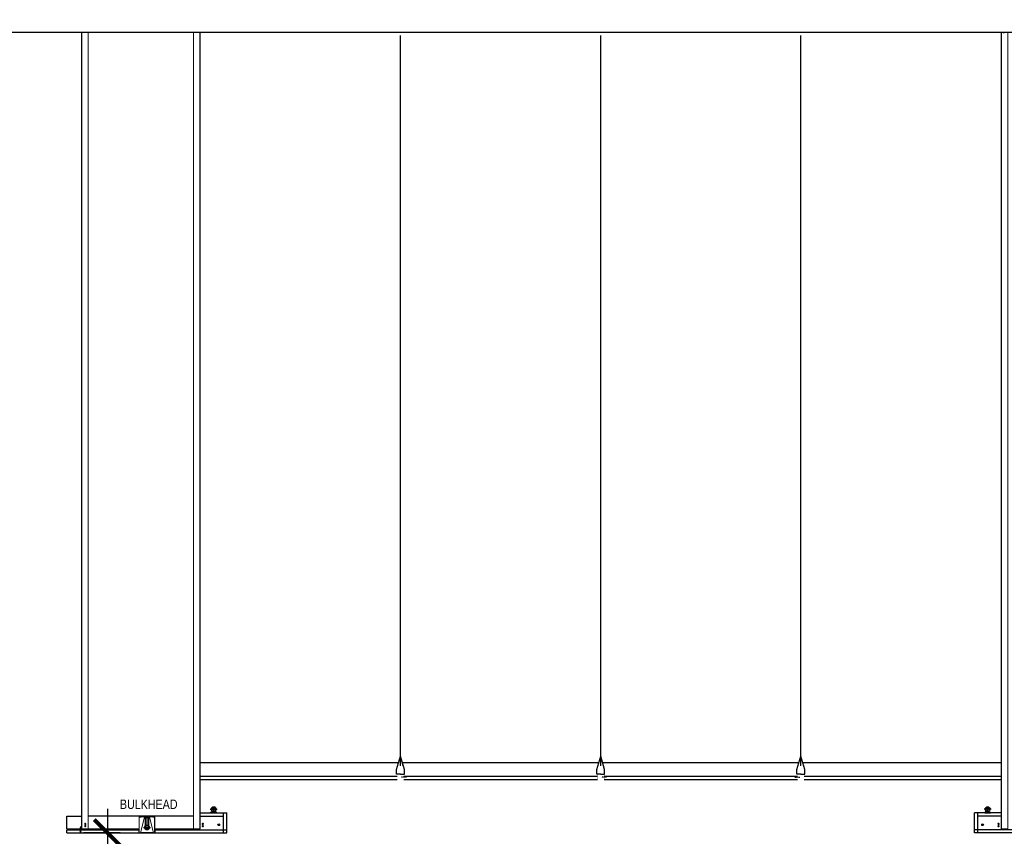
# Model space of a CAD drawing. Header units: millimetres. Extents: x -115474967 to 444143, y -74377 to 241828222.
# Tile 416 of 590: x 67598 to 71288, y -16030 to -12971. Entities that reach past the tile are written whole.
import ezdxf

# ---------------------------------------------------------------- set-up
doc = ezdxf.new("R2010")
doc.units = ezdxf.units.MM
doc.header["$MEASUREMENT"] = 0
doc.linetypes.add('HIDDEN2', pattern=[0.1875, 0.125, -0.0625])
for name, color, linetype in [('0-ELEV.1', 9, 'Continuous'), ('0-ELEV.25', 4, 'Continuous'), ('0-ELEV.35', 2, 'Continuous'), ('CEIL-PLAN', 7, 'Continuous'), ('CEIL-SECT', 2, 'Continuous'), ('DIMS-20', 9, 'Continuous'), ('TEXT', 7, 'Continuous')]:
    doc.layers.add(name, color=color, linetype=linetype)
for name, color, linetype, lineweight in [('0_Pen_No__2', 7, 'Continuous', 20), ('5 Dims', 8, 'Continuous', 15), ('LAYER_1', 5, 'Continuous', 18), ('Lines', 1, 'Continuous', 9), ('Susp Units 1', 6, 'Continuous', 18)]:
    doc.layers.add(name, color=color, linetype=linetype, lineweight=lineweight)
doc.styles.add('ARIAL', font='arial.ttf')
doc.styles.add('Arial Narrow_1', font='ARIALN.TTF', dxfattribs={"height": 35})
doc.dimstyles.new('Plans 1_100 SCALE', dxfattribs={"dimtxt": 175, "dimasz": 90, "dimexe": 90, "dimexo": 100, "dimgap": 60, "dimtad": 1, "dimdec": 0, "dimrnd": 5, "dimtxsty": 'ARIAL', "dimblk": 'ARCHTICK', "dimcen": 20, "dimdle": 90, "dimclrt": 2, "dimadec": 0, "dimazin": 0, "dimtfac": 1, "dimtdec": 0, "dimtix": 1, "dimtmove": 2, "dimatfit": 3, "dimfxl": 400, "dimfxlon": 1, "dimarcsym": 0})

# ---------------------------------------------------------------- blocks, each defined once
blk = doc.blocks.new('GSCS-008-SHADOW_PERIM_dwg_SCREW PLAN-27616327-3D-1-2')
at = {"layer": 'Susp Units 1', "flags": 128}
blk.add_lwpolyline([(1084, 957.4), (1084, 957.8), (1084.3, 958.2), (1084.6, 958.4), (1084.9, 958.6), (1085.3, 958.7), (1085.7, 958.7), (1086.1, 958.6), (1086.5, 958.4), (1086.7, 958.1), (1087, 957.7), (1087, 957.3), (1087, 956.9), (1086.9, 956.6), (1086.7, 956.2), (1086.4, 955.9), (1086.1, 955.7), (1085.7, 955.6), (1085.3, 955.6), (1084.9, 955.8), (1084.5, 956), (1084.2, 956.2), (1084, 956.6), (1083.9, 957)], close=True, dxfattribs=at)
for points in [[(1085.7, 958.2), (1085.3, 958.2), (1085.3, 957.4), (1084.5, 957.4), (1084.5, 957), (1085.3, 957), (1085.3, 956.2), (1085.7, 956.2)], [(1085.7, 956.2), (1085.7, 957), (1086.5, 957), (1086.5, 957.4), (1085.7, 957.4), (1085.7, 958.2)]]:
    blk.add_lwpolyline(points, dxfattribs=at)
blk = doc.blocks.new('GSCS-008-SHADOW_PERIM_dwg_SCREW-27616328-3D-1-2')
at = {"layer": 'LAYER_1', "color": 7}
for p, q in [((1142, 886.2), (1140, 886.8)), ((1141.6, 888.5), (1140.4, 888.9)), ((1142.5, 881.8), (1139.4, 882.7)), ((1142.5, 879.6), (1139.4, 880.5)), ((1142.5, 877.4), (1139.4, 878.4)), ((1142.5, 875.3), (1139.4, 876.2)), ((1142.5, 873.1), (1139.4, 874.1)), ((1142.5, 871), (1139.4, 871.9)), ((1142.4, 883.9), (1139.7, 884.8))]:
    blk.add_line(p, q, dxfattribs=at)
at = {"layer": 'LAYER_1', "color": 7, "flags": 128}
blk.add_lwpolyline([(1141.9, 872.4), (1141.9, 883.9), (1140.9, 889.6), (1140, 883.9), (1140, 872.4)], dxfattribs=at)
blk.add_lwpolyline([(1137.8, 868.4), (1144.1, 868.4), (1144.1, 868.1), (1137.8, 868.1)], close=True, dxfattribs=at)
at = {"layer": 'LAYER_1', "color": 7}
for centre, start_param, end_param in [((1136.3, 872.3), 3.556056, 4.735263), ((1145.5, 872.3), 1.547922, 2.727129)]:
    blk.add_ellipse(centre, major_axis=(0, 4.21), ratio=0.869565, start_param=start_param, end_param=end_param, dxfattribs=at)
blk = doc.blocks.new('A$C732A7C61')
at = {"color": 9, "linetype": 'HIDDEN2', "ltscale": 0.001}
blk.add_line((6.2, 9.8), (24.1, 9.8), dxfattribs=at)
at = {"const_width": 0.836}
for points in [[(15.2, 0.4), (0, 0.4)], [(40.2, 0.4), (55.4, 0.4)]]:
    blk.add_lwpolyline(points, dxfattribs=at)
blk.add_lwpolyline([(15.2, 0.4), (15.2, 19.3, -0.510499), (18, 21.3), (38.6, 21.3, -0.414214), (40.2, 19.7), (40.2, 0.4)], format="xyb", dxfattribs=at)
blk = doc.blocks.new('_ArchTick')
at = {"color": 0, "linetype": 'ByBlock', "const_width": 0.15}
blk.add_lwpolyline([(-0.5, -0.5), (0.5, 0.5)], dxfattribs=at)
blk = doc.blocks.new('*D1037')
at = {"layer": '5 Dims', "color": 0, "lineweight": -2, "transparency": 16777216}
for p, q in [((67927.5, -15927), (67927.5, -19107.5)), ((67975, -16017), (67837.5, -16017)), ((67975, -19017.5), (67837.5, -19017.5))]:
    blk.add_line(p, q, dxfattribs=at)
at = {"layer": 'Defpoints', "color": 0, "transparency": 16777216}
for p in [(68075, -16017), (67927.5, -19017.5), (68075, -19017.5)]:
    blk.add_point(p, dxfattribs=at)
at = {"layer": '5 Dims', "color": 0, "lineweight": -2, "transparency": 16777216, "xscale": 100, "yscale": 100, "zscale": 100}
for p, rotation in [((67927.5, -16017), 90), ((67927.5, -19017.5), 270)]:
    blk.add_blockref('_ArchTick', p, dxfattribs=dict(at, rotation=rotation))
at = {"layer": '5 Dims', "color": 2, "transparency": 16777216, "insert": (67778.1, -17517.3), "char_height": 175, "attachment_point": 5, "rotation": 90, "style": 'ARIAL'}
blk.add_mtext('3000', dxfattribs=at)

msp = doc.modelspace()

# ---------------------------------------------------------------- linework, layer by layer
at = {"lineweight": 18}
for p, q in [((67831.0315, -13017.44625, 707.57772), (67831.0315, -16002.24147, 62.47995)), ((68272.92589, -13017.44967, 1373.74936), (68272.92589, -16002.25121, 728.65023)), ((71277.70659, -13017.47291, 1373.74434), (71277.70659, -16002.25121, 728.65023))]:
    msp.add_line(p, q, dxfattribs=at)
at = {"lineweight": 18, "flags": 128}
for points, elevation in [([(67854.0315, -13017.44642), (67854.0315, -16002.24147), (67829.0315, -16002.24147), (67829.0315, -13017.44623)], 62.47995), ([(68249.92589, -13017.44949), (68249.92589, -16002.25121), (68274.92589, -16002.25121), (68274.92589, -13017.44968)], 728.65023), ([(71300.70659, -13017.47309), (71300.70659, -16002.25121), (71275.70659, -16002.25121), (71275.70659, -13017.4729)], 728.65023)]:
    msp.add_lwpolyline(points, dxfattribs=dict(at, elevation=elevation))
at = {"layer": '0-ELEV.1'}
for p, q in [((68312.00515, -15928.33712, 201.23011), (68338.49739, -15928.33712, 201.23011)), ((68314.302, -15942.07757, 464.94017), (68314.302, -15940.07757, 464.94017)), ((68318.88133, -15928.33712, 201.23011), (68322.13133, -15925.08712, 201.23011)), ((68318.88133, -15940.07757, 201.23011), (68318.88133, -15928.33712, 201.23011)), ((68322.13133, -15925.08712, 201.23011), (68325.13133, -15925.08712, 201.23011)), ((68325.13133, -15940.07757, 201.23011), (68325.13133, -15919.08712, 201.23011)), ((68328.13133, -15925.08712, 201.23011), (68325.13133, -15925.08712, 201.23011)), ((68331.38133, -15928.33712, 201.23011), (68328.13133, -15925.08712, 201.23011)), ((68331.38133, -15940.07757, 201.23011), (68331.38133, -15928.33712, 201.23011)), ((68335.54712, -15942.07757, 464.94017), (68335.54712, -15940.07757, 464.94017)), ((71238.62733, -15928.33712, 201.23011), (71212.13509, -15928.33712, 201.23011)), ((71215.08536, -15942.07757, 464.94017), (71215.08536, -15940.07757, 464.94017)), ((71219.25115, -15928.33712, 201.23011), (71222.50115, -15925.08712, 201.23011)), ((71219.25115, -15940.07757, 201.23011), (71219.25115, -15928.33712, 201.23011)), ((71222.50115, -15925.08712, 201.23011), (71225.50115, -15925.08712, 201.23011)), ((71225.50115, -15940.07757, 201.23011), (71225.50115, -15919.08712, 201.23011)), ((71228.50115, -15925.08712, 201.23011), (71225.50115, -15925.08712, 201.23011)), ((71231.75115, -15928.33712, 201.23011), (71228.50115, -15925.08712, 201.23011)), ((71231.75115, -15940.07757, 201.23011), (71231.75115, -15928.33712, 201.23011)), ((71236.33048, -15942.07757, 464.94017), (71236.33048, -15940.07757, 464.94017)), ((68068.72737, -15961.02118), (68068.72737, -15996.92118)), ((68074.97737, -15958.02118), (68074.97737, -16006.17118)), ((68081.22737, -15961.02118), (68081.22737, -15996.92118)), ((68096.72737, -15957.52118), (68084.21071, -15957.52118)), ((68061.85119, -15996.92118), (68088.34343, -15996.92118)), ((68068.72737, -15996.92118), (68071.97737, -16000.17118)), ((68071.97737, -16000.17118), (68074.97737, -16000.17118)), ((68077.97737, -16000.17118), (68074.97737, -16000.17118)), ((68081.22737, -15996.92118), (68077.97737, -16000.17118)), ((68098.72737, -16017.02118), (68051.22737, -16017.02118)), ((68051.22737, -16017.52118), (68098.72737, -16017.52118))]:
    msp.add_line(p, q, dxfattribs=at)
at = {"layer": '0-ELEV.1', "elevation": 464.94017}
for points in [[(68335.54712, -15940.07757), (68314.302, -15940.07757)], [(71215.08536, -15940.07757), (71236.33048, -15940.07757)], [(68335.54712, -15942.07757), (68314.302, -15942.07757)], [(71215.08536, -15942.07757), (71236.33048, -15942.07757)]]:
    msp.add_lwpolyline(points, dxfattribs=at)
at = {"layer": '0-ELEV.1'}
for centre in [(68325.13133, -15928.33712, 201.23011), (71225.50115, -15928.33712, 201.23011), (68074.97737, -15996.92118)]:
    msp.add_circle(centre, 9.25, dxfattribs=at)
at = {"layer": '0-ELEV.25'}
msp.add_line((68111.22737, -16017.52118), (68111.22737, -16017.02118), dxfattribs=at)
at = {"layer": '0-ELEV.35'}
for points in [[(65614.09105, -13017.4291), (77517.51656, -13017.52118), (77817.51656, -12399.90036), (78089.70967, -12399.89826), (78089.70967, -11757.36793)], [(67775.0315, -16017.52118), (68374.92323, -16017.52118)], [(71775.60097, -16017.52118), (71175.70925, -16017.52118)]]:
    msp.add_lwpolyline(points, dxfattribs=at)
at = {"layer": '0-ELEV.35', "color": 8, "elevation": 728.65023}
for points in [[(69025.09209, -15765.37959), (69025.09209, -13029.96129)], [(69775.29692, -15765.37959), (69775.29692, -13029.96129)], [(70525.50176, -15765.37959), (70525.50176, -13029.96129)]]:
    msp.add_lwpolyline(points, dxfattribs=at)
at = {"layer": '0-ELEV.35'}
for points, elevation in [([(68274.88662, -15817.52118), (69013.22009, -15817.52118)], 728.65023), ([(68274.88725, -15805.02118), (69013.22009, -15805.02118)], 728.65023), ([(69038.21948, -15805.02118), (69763.42492, -15805.02118)], 728.65023), ([(69038.21948, -15817.52118), (69763.42492, -15817.52118)], 728.65023), ([(69788.42431, -15805.02118), (70512.37436, -15805.02118)], 728.65023), ([(69788.42431, -15817.52118), (70512.37436, -15817.52118)], 728.65023), ([(70537.37375, -15805.02118), (71275.70659, -15805.02118)], 728.65023), ([(70537.37375, -15817.52118), (71275.70659, -15817.52118)], 728.65023), ([(68274.92589, -15942.07757), (68374.92323, -15942.07757)], 464.94017), ([(68274.92605, -15955.02687), (68361.88459, -15955.02687)], 627.24002), ([(68361.88459, -16017.52118), (68361.88459, -15942.07757)], 728.65023), ([(68374.88459, -16017.52118), (68374.88459, -15942.07757)], 728.65023), ([(71275.70659, -15942.07757), (71175.70925, -15942.07757)], 464.94017), ([(71175.74789, -16017.52118), (71175.74789, -15942.07757)], 728.65023), ([(71188.74789, -16017.52118), (71188.74789, -15942.07757)], 728.65023), ([(71275.70643, -15955.02687), (71188.74789, -15955.02687)], 627.24002), ([(67774.92323, -16017.52118), (67774.92323, -16005.24147)], 464.94017), ([(67775.0315, -16005.24147), (68044.72737, -16005.24147)], 62.47995), ([(68105.22737, -16005.24147), (68374.92323, -16005.24147)], 62.47995), ([(71445.40511, -16005.24147), (71175.70925, -16005.24147)], 62.47995)]:
    msp.add_lwpolyline(points, dxfattribs=dict(at, elevation=elevation))
at = {"layer": '0_Pen_No__2', "color": 1, "linetype": 'Continuous', "lineweight": 25}
msp.add_line((71286.58258, -13021.03359), (71286.58659, -13017.47298), dxfattribs=at)
at = {"layer": 'CEIL-PLAN'}
for points, elevation in [([(69017.69135, -15754.80658), (68274.88725, -15754.80658)], 828.47013), ([(69767.89619, -15754.80658), (69032.49282, -15754.80658)], 828.47013), ([(70518.10102, -15754.80658), (69782.69766, -15754.80658)], 828.47013), ([(71275.70659, -15754.80658), (70532.90249, -15754.80658)], 828.47013), ([(67775.0315, -15955.02687), (67829.03682, -15955.02687)], 162.29985), ([(67775.0315, -16002.24147), (67775.0315, -15955.02687)], 263.71006), ([(68249.92589, -15955.02687), (67854.0315, -15955.02687)], 162.29985), ([(67775.0315, -16002.24147), (68045.72737, -16002.24147)], 62.47995), ([(68104.22737, -16002.24147), (68249.92589, -16002.24147)], 62.47995)]:
    msp.add_lwpolyline(points, dxfattribs=dict(at, elevation=elevation))
at = {"layer": 'CEIL-SECT', "color": 8}
for p, q in [((69010.27535, -15779.4927, 728.65023), (69025.09209, -15730.17127, 929.88034)), ((69010.27535, -15779.4927, 728.65023), (69025.09209, -15730.17127, 929.88034)), ((69010.27535, -15779.4927, 728.65023), (69025.09209, -15730.17127, 929.88034)), ((69010.27535, -15779.4927, 728.65023), (69025.09209, -15730.17127, 929.88034)), ((69039.90882, -15779.4927, 728.65023), (69025.09209, -15730.17127, 929.88034)), ((69039.90882, -15779.4927, 728.65023), (69025.09209, -15730.17127, 929.88034)), ((69039.90882, -15779.4927, 728.65023), (69025.09209, -15730.17127, 929.88034)), ((69035.66908, -15765.37959, 786.23135), (69025.09209, -15730.17127, 929.88034)), ((69760.48018, -15779.4927, 728.65023), (69775.29692, -15730.17127, 929.88034)), ((69760.48018, -15779.4927, 728.65023), (69775.29692, -15730.17127, 929.88034)), ((69760.48018, -15779.4927, 728.65023), (69775.29692, -15730.17127, 929.88034)), ((69760.48018, -15779.4927, 728.65023), (69775.29692, -15730.17127, 929.88034)), ((69790.11366, -15779.4927, 728.65023), (69775.29692, -15730.17127, 929.88034)), ((69790.11366, -15779.4927, 728.65023), (69775.29692, -15730.17127, 929.88034)), ((69790.11366, -15779.4927, 728.65023), (69775.29692, -15730.17127, 929.88034)), ((69790.11366, -15779.4927, 728.65023), (69775.29692, -15730.17127, 929.88034)), ((70510.68502, -15779.4927, 728.65023), (70525.50176, -15730.17127, 929.88034)), ((70510.68502, -15779.4927, 728.65023), (70525.50176, -15730.17127, 929.88034)), ((70510.68502, -15779.4927, 728.65023), (70525.50176, -15730.17127, 929.88034)), ((70510.68502, -15779.4927, 728.65023), (70525.50176, -15730.17127, 929.88034)), ((70540.31849, -15779.4927, 728.65023), (70525.50176, -15730.17127, 929.88034)), ((70540.31849, -15779.4927, 728.65023), (70525.50176, -15730.17127, 929.88034)), ((70540.31849, -15779.4927, 728.65023), (70525.50176, -15730.17127, 929.88034)), ((70540.31849, -15779.4927, 728.65023), (70525.50176, -15730.17127, 929.88034)), ((69010.27535, -15796.62982, 728.65023), (69010.27535, -15779.4927, 728.65023)), ((69010.27535, -15796.62982, 728.65023), (69010.27535, -15779.4927, 728.65023)), ((69010.27535, -15796.62982, 728.65023), (69010.27535, -15779.4927, 728.65023)), ((69010.27535, -15796.62982, 728.65023), (69010.27535, -15779.4927, 728.65023)), ((69039.90882, -15796.62982, 728.65023), (69039.90882, -15779.4927, 728.65023)), ((69039.90882, -15796.62982, 728.65023), (69039.90882, -15779.4927, 728.65023)), ((69039.90882, -15796.62982, 728.65023), (69039.90882, -15779.4927, 728.65023)), ((69039.90882, -15796.62982, 728.65023), (69039.90882, -15779.4927, 728.65023)), ((69760.48018, -15796.62982, 728.65023), (69760.48018, -15779.4927, 728.65023)), ((69760.48018, -15796.62982, 728.65023), (69760.48018, -15779.4927, 728.65023)), ((69760.48018, -15796.62982, 728.65023), (69760.48018, -15779.4927, 728.65023)), ((69760.48018, -15796.62982, 728.65023), (69760.48018, -15779.4927, 728.65023)), ((69790.11366, -15796.62982, 728.65023), (69790.11366, -15779.4927, 728.65023)), ((69790.11366, -15796.62982, 728.65023), (69790.11366, -15779.4927, 728.65023)), ((69790.11366, -15796.62982, 728.65023), (69790.11366, -15779.4927, 728.65023)), ((69790.11366, -15796.62982, 728.65023), (69790.11366, -15779.4927, 728.65023)), ((70510.68502, -15796.62982, 728.65023), (70510.68502, -15779.4927, 728.65023)), ((70510.68502, -15796.62982, 728.65023), (70510.68502, -15779.4927, 728.65023)), ((70510.68502, -15796.62982, 728.65023), (70510.68502, -15779.4927, 728.65023)), ((70510.68502, -15796.62982, 728.65023), (70510.68502, -15779.4927, 728.65023)), ((70540.31849, -15796.62982, 728.65023), (70540.31849, -15779.4927, 728.65023)), ((70540.31849, -15796.62982, 728.65023), (70540.31849, -15779.4927, 728.65023)), ((70540.31849, -15796.62982, 728.65023), (70540.31849, -15779.4927, 728.65023)), ((70540.31849, -15796.62982, 728.65023), (70540.31849, -15779.4927, 728.65023)), ((69025.09209, -15796.62982, 728.65023), (69010.27535, -15796.62982, 728.65023)), ((69025.09209, -15796.62982, 728.65023), (69039.90882, -15796.62982, 728.65023)), ((69775.29692, -15796.62982, 728.65023), (69760.48018, -15796.62982, 728.65023)), ((69775.29692, -15796.62982, 728.65023), (69790.11366, -15796.62982, 728.65023)), ((70525.50176, -15796.62982, 728.65023), (70510.68502, -15796.62982, 728.65023)), ((70525.50176, -15796.62982, 728.65023), (70540.31849, -15796.62982, 728.65023))]:
    msp.add_line(p, q, dxfattribs=at)
at = {"layer": 'DIMS-20'}
for centre in [(68343.88459, -15986.52118, 728.65023), (68343.88459, -15986.52118, 728.65023), (71206.74789, -15986.52118, 728.65023), (71206.74789, -15986.52118, 728.65023)]:
    msp.add_circle(centre, 3.40847, dxfattribs=at)
at = {"layer": 'Lines'}
for p, q in [((68045.72737, -15957.52118), (68053.22737, -15957.52118)), ((68045.72737, -16017.02118), (68045.72737, -15957.52118)), ((68046.22737, -15958.02118), (68052.72737, -15958.02118)), ((68046.22737, -16016.42118), (68046.22737, -15958.02118)), ((68048.72737, -15958.57118), (68048.72737, -15958.07118)), ((68048.72737, -15958.07118), (68052.72737, -15958.07118)), ((68048.72737, -15958.57118), (68053.22737, -15958.57118)), ((68050.43869, -16016.42118), (68065.74403, -15957.52118)), ((68050.70138, -16017.02118), (68066.0327, -15958.02118)), ((68052.72737, -15958.07118), (68052.72737, -15958.02118)), ((68053.22737, -15958.57118), (68053.22737, -15957.52118)), ((68053.22737, -15957.52118), (68065.74403, -15957.52118)), ((68065.74403, -15957.52118), (68084.21071, -15957.52118)), ((68066.0327, -15958.02118), (68083.92203, -15958.02118)), ((68066.22737, -15961.02118), (68066.22737, -15958.02118)), ((68083.72737, -15961.02118), (68066.22737, -15961.02118)), ((68083.72737, -15961.02118), (68083.72737, -15958.02118)), ((68099.25335, -16017.02118), (68083.92203, -15958.02118)), ((68099.51604, -16016.42118), (68084.21071, -15957.52118)), ((68096.72737, -15958.57118), (68096.72737, -15957.52118)), ((68104.22737, -15957.52118), (68096.72737, -15957.52118)), ((68101.22737, -15958.57118), (68096.72737, -15958.57118)), ((68097.22737, -15958.07118), (68097.22737, -15958.02118)), ((68103.72737, -15958.02118), (68097.22737, -15958.02118)), ((68101.22737, -15958.07118), (68097.22737, -15958.07118)), ((68101.22737, -15958.57118), (68101.22737, -15958.07118)), ((68103.72737, -16016.42118), (68103.72737, -15958.02118)), ((68104.22737, -16017.02118), (68104.22737, -15957.52118)), ((68044.47737, -16017.02118), (68044.47737, -16011.02118)), ((68044.72737, -16005.02118), (68045.22737, -16005.02118)), ((68044.72737, -16017.02118), (68044.72737, -16005.02118)), ((68045.22737, -16017.02118), (68045.22737, -16005.02118)), ((68104.72737, -16005.02118), (68105.22737, -16005.02118)), ((68104.72737, -16017.02118), (68104.72737, -16005.02118)), ((68105.22737, -16017.02118), (68105.22737, -16005.02118)), ((68105.47737, -16017.02118), (68105.47737, -16011.02118)), ((68038.72737, -16017.02118), (68044.72737, -16017.02118)), ((68038.72737, -16017.52118), (68038.72737, -16017.02118)), ((68038.72737, -16017.52118), (68051.22737, -16017.52118)), ((68051.22737, -16017.02118), (68045.22737, -16017.02118)), ((68050.43869, -16016.42118), (68046.22737, -16016.42118)), ((68051.22737, -16017.52118), (68051.22737, -16017.02118)), ((68098.72737, -16017.02118), (68104.72737, -16017.02118)), ((68098.72737, -16017.52118), (68098.72737, -16017.02118)), ((68098.72737, -16017.52118), (68111.22737, -16017.52118)), ((68099.51604, -16016.42118), (68103.72737, -16016.42118)), ((68111.22737, -16017.02118), (68105.22737, -16017.02118))]:
    msp.add_line(p, q, dxfattribs=at)

# ---------------------------------------------------------------- block references
at = {"xscale": -1}
msp.add_blockref('GSCS-008-SHADOW_PERIM_dwg_SCREW-27616328-3D-1-2', (68967.02793, -16882.98156, 62.47995), dxfattribs=at)
at = {"yscale": 1.5, "zscale": 1.5}
for p, xscale in [((69472.01979, -17419.17184, 62.47995), -1.5), ((69472.01979, -17427.47744, 62.47995), -1.5), ((66656.1256, -17419.18157, 263.71006), 1.5), ((66656.1256, -17427.48718, 263.71006), 1.5), ((72894.50688, -17419.18157, 263.71006), -1.5), ((72894.50688, -17427.48718, 263.71006), -1.5)]:
    msp.add_blockref('GSCS-008-SHADOW_PERIM_dwg_SCREW PLAN-27616327-3D-1-2', p, dxfattribs=dict(at, xscale=xscale))
at = {"layer": 'CEIL-SECT', "xscale": -1}
for p in [(69053.40591, -15817.9392, 728.65023), (69803.61074, -15817.9392, 728.65023)]:
    msp.add_blockref('A$C732A7C61', p, dxfattribs=at)
at = {"layer": 'CEIL-SECT'}
msp.add_blockref('A$C732A7C61', (70497.18794, -15817.9392, 728.65023), dxfattribs=at)

# ---------------------------------------------------------------- texts
at = {"layer": 'TEXT', "color": 7, "insert": (67973.54691, -15892.39169, 263.71006), "char_height": 35, "width": 271.7720625, "attachment_point": 1, "style": 'Arial Narrow_1'}
msp.add_mtext('BULKHEAD ', dxfattribs=at)

# ---------------------------------------------------------------- dimensions: what is measured, and where the dimension line sits
at = {"layer": '5 Dims'}
dim = msp.add_linear_dim(base=(67927.54304, -19017.5211), p1=(68074.97737, -16017.02118), p2=(68074.97737, -19017.5211), angle=90, dimstyle='Plans 1_100 SCALE', override={"dimasz": 100}, dxfattribs=at)
dim.commit()
dim.dimension.update_dxf_attribs({"geometry": '*D1037', "text_midpoint": (67778.13308, -17517.27114)})

doc.saveas('drawing.dxf')
